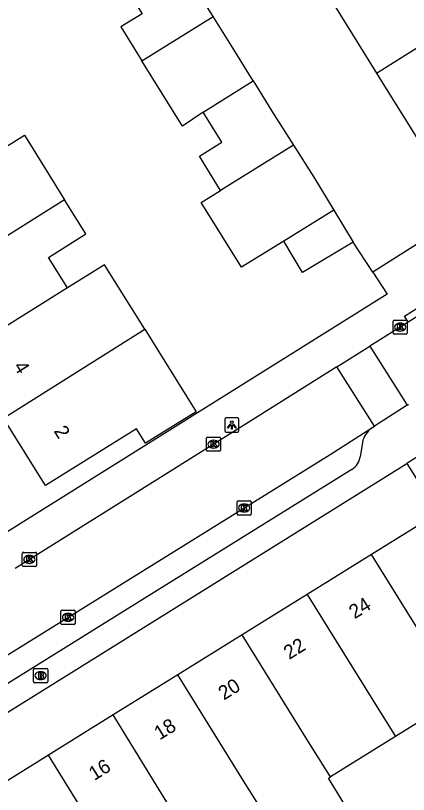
# Model space of a CAD drawing. Extents: x 157767 to 159171, y 387842 to 389425.
# Drawn here: x 158390.1 to 158417.9, y 388199.8 to 388255 of the extents above; entities that cross this region are included whole.
import ezdxf

# ---------------------------------------------------------------- set-up
doc = ezdxf.new("R2010")
doc.units = 0
for name, color, linetype in [('IMGEO_Brandkraan', 7, 'Continuous'), ('IMGEO_Kolk', 7, 'Continuous'), ('IMGEO_Lichtpunt', 7, 'Continuous'), ('IMGEO_Pand', 7, 'Continuous'), ('IMGEO_Pand_nummerreeks', 7, 'Continuous'), ('IMGEO_Rijbaan_lokaal_open', 7, 'Continuous'), ('IMGEO_Voetpad_open', 7, 'Continuous')]:
    doc.layers.add(name, color=color, linetype=linetype)

msp = doc.modelspace()

# ---------------------------------------------------------------- linework, layer by layer
at = {"layer": 'IMGEO_Brandkraan'}
for p, q in [((158391.344, 388207.786), (158391.344, 388208.638)), ((158391.419, 388208.712), (158392.271, 388208.712)), ((158391.832, 388208.492), (158391.857, 388208.492)), ((158392.345, 388208.638), (158392.345, 388207.786)), ((158391.855, 388207.932), (158391.83, 388207.932)), ((158392.271, 388207.712), (158391.419, 388207.712))]:
    msp.add_line(p, q, dxfattribs=at)
for points in [[(158391.344, 388207.786), (158391.344, 388208.638)], [(158391.419, 388208.712), (158392.271, 388208.712)], [(158391.692, 388208.412), (158391.692, 388208.012), (158391.905, 388208.012)], [(158391.923, 388208.412), (158391.692, 388208.412)], [(158391.871, 388208.331), (158391.817, 388208.331), (158391.817, 388208.255)], [(158392.345, 388208.638), (158392.345, 388207.786)], [(158391.817, 388208.255), (158391.87, 388208.255)], [(158391.879, 388208.179), (158391.817, 388208.179), (158391.817, 388208.098)], [(158391.817, 388208.098), (158391.879, 388208.098)], [(158392.271, 388207.712), (158391.419, 388207.712)]]:
    msp.add_lwpolyline(points, dxfattribs=at)
for centre, radius, start, end in [((158391.421, 388208.636), 0.0765, 91.552, 178.448), ((158391.421, 388208.636), 0.0765, 91.552, 178.448), ((158391.872, 388208.293), 0.0379, 267.8285, 90.9355), ((158391.927, 388208.267), 0.145, 59.4692, 91.5367), ((158391.952, 388208.314), 0.0922, 285.5137, 58.1501), ((158392.269, 388208.636), 0.0765, 1.552, 88.448), ((158392.269, 388208.636), 0.0765, 1.552, 88.448), ((158391.421, 388207.788), 0.0765, 181.552, 268.448), ((158391.421, 388207.788), 0.0765, 181.552, 268.448), ((158391.88, 388208.138), 0.0404, 269.8759, 90.5077), ((158391.911, 388208.263), 0.251, 268.6676, 293.5347), ((158391.957, 388208.122), 0.105, 301.3115, 78.989), ((158392.269, 388207.788), 0.0765, 271.552, 358.448), ((158392.269, 388207.788), 0.0765, 271.552, 358.448)]:
    msp.add_arc(centre, radius, start, end, dxfattribs=at)
for centre, major_axis, ratio, start_param, end_param in [((158391.831, 388208.212), (-0.387, 0.002), 0.722429, 4.712389, 7.853982), ((158391.856, 388208.212), (-0.39, 0.002), 0.717154, 1.570796, 4.712389)]:
    msp.add_ellipse(centre, major_axis=major_axis, ratio=ratio, start_param=start_param, end_param=end_param, dxfattribs=at)
at = {"layer": 'IMGEO_Kolk'}
for p, q in [((158416.837, 388232.495), (158416.837, 388233.347)), ((158416.912, 388233.421), (158417.764, 388233.421)), ((158417.325, 388233.201), (158417.35, 388233.201)), ((158417.838, 388233.347), (158417.838, 388232.495)), ((158417.348, 388232.641), (158417.323, 388232.641)), ((158417.764, 388232.421), (158416.912, 388232.421)), ((158403.607, 388224.196), (158403.607, 388225.048)), ((158403.682, 388225.122), (158404.534, 388225.122)), ((158404.095, 388224.902), (158404.12, 388224.902)), ((158404.608, 388225.048), (158404.608, 388224.196)), ((158404.118, 388224.342), (158404.093, 388224.342)), ((158404.534, 388224.122), (158403.682, 388224.122)), ((158405.775, 388219.673), (158405.775, 388220.525)), ((158405.85, 388220.599), (158406.702, 388220.599)), ((158406.776, 388220.525), (158406.776, 388219.673)), ((158406.263, 388220.379), (158406.288, 388220.379)), ((158406.702, 388219.599), (158405.85, 388219.599)), ((158406.286, 388219.819), (158406.261, 388219.819)), ((158390.546, 388216.027), (158390.546, 388216.879)), ((158390.621, 388216.953), (158391.473, 388216.953)), ((158391.034, 388216.733), (158391.059, 388216.733)), ((158391.547, 388216.879), (158391.547, 388216.027)), ((158391.057, 388216.173), (158391.032, 388216.173)), ((158391.473, 388215.953), (158390.621, 388215.953)), ((158393.285, 388211.917), (158393.285, 388212.769)), ((158393.36, 388212.843), (158394.212, 388212.843)), ((158394.286, 388212.769), (158394.286, 388211.917)), ((158393.773, 388212.623), (158393.798, 388212.623)), ((158394.212, 388211.843), (158393.36, 388211.843)), ((158393.796, 388212.063), (158393.771, 388212.063))]:
    msp.add_line(p, q, dxfattribs=at)
for points in [[(158416.837, 388232.495), (158416.837, 388233.347)], [(158416.912, 388233.421), (158417.764, 388233.421)], [(158417.838, 388233.347), (158417.838, 388232.495)], [(158417.158, 388233.121), (158417.281, 388233.121), (158417.281, 388232.97), (158417.411, 388233.121), (158417.575, 388233.121), (158417.429, 388232.97), (158417.582, 388232.721), (158417.43, 388232.721), (158417.345, 388232.885), (158417.281, 388232.818), (158417.281, 388232.721), (158417.158, 388232.721), (158417.158, 388233.121)], [(158417.764, 388232.421), (158416.912, 388232.421)], [(158403.607, 388224.196), (158403.607, 388225.048)], [(158403.682, 388225.122), (158404.534, 388225.122)], [(158404.608, 388225.048), (158404.608, 388224.196)], [(158403.928, 388224.822), (158404.051, 388224.822), (158404.051, 388224.671), (158404.181, 388224.822), (158404.345, 388224.822), (158404.199, 388224.671), (158404.352, 388224.422), (158404.2, 388224.422), (158404.115, 388224.586), (158404.051, 388224.519), (158404.051, 388224.422), (158403.928, 388224.422), (158403.928, 388224.822)], [(158404.534, 388224.122), (158403.682, 388224.122)], [(158405.775, 388219.673), (158405.775, 388220.525)], [(158405.85, 388220.599), (158406.702, 388220.599)], [(158406.776, 388220.525), (158406.776, 388219.673)], [(158406.096, 388220.299), (158406.219, 388220.299), (158406.219, 388220.148), (158406.349, 388220.299), (158406.513, 388220.299), (158406.367, 388220.148), (158406.52, 388219.899), (158406.368, 388219.899), (158406.283, 388220.063), (158406.219, 388219.996), (158406.219, 388219.899), (158406.096, 388219.899), (158406.096, 388220.299)], [(158406.702, 388219.599), (158405.85, 388219.599)], [(158390.546, 388216.027), (158390.546, 388216.879)], [(158390.621, 388216.953), (158391.473, 388216.953)], [(158390.867, 388216.653), (158390.99, 388216.653), (158390.99, 388216.502), (158391.12, 388216.653), (158391.284, 388216.653), (158391.138, 388216.502), (158391.291, 388216.253), (158391.139, 388216.253), (158391.054, 388216.417), (158390.99, 388216.35), (158390.99, 388216.253), (158390.867, 388216.253), (158390.867, 388216.653)], [(158391.547, 388216.879), (158391.547, 388216.027)], [(158391.473, 388215.953), (158390.621, 388215.953)], [(158393.285, 388211.917), (158393.285, 388212.769)], [(158393.36, 388212.843), (158394.212, 388212.843)], [(158394.286, 388212.769), (158394.286, 388211.917)], [(158393.606, 388212.543), (158393.729, 388212.543), (158393.729, 388212.392), (158393.859, 388212.543), (158394.023, 388212.543), (158393.877, 388212.392), (158394.03, 388212.143), (158393.878, 388212.143), (158393.793, 388212.307), (158393.729, 388212.24), (158393.729, 388212.143), (158393.606, 388212.143), (158393.606, 388212.543)], [(158394.212, 388211.843), (158393.36, 388211.843)]]:
    msp.add_lwpolyline(points, dxfattribs=at)
for centre, start, end in [((158416.914, 388233.345), 91.552, 178.448), ((158416.914, 388233.345), 91.552, 178.448), ((158417.762, 388233.345), 1.552, 88.448), ((158417.762, 388233.345), 1.552, 88.448), ((158416.914, 388232.497), 181.552, 268.448), ((158416.914, 388232.497), 181.552, 268.448), ((158417.762, 388232.497), 271.552, 358.448), ((158417.762, 388232.497), 271.552, 358.448), ((158403.684, 388225.046), 91.552, 178.448), ((158403.684, 388225.046), 91.552, 178.448), ((158404.532, 388225.046), 1.552, 88.448), ((158404.532, 388225.046), 1.552, 88.448), ((158403.684, 388224.198), 181.552, 268.448), ((158403.684, 388224.198), 181.552, 268.448), ((158404.532, 388224.198), 271.552, 358.448), ((158404.532, 388224.198), 271.552, 358.448), ((158405.852, 388220.523), 91.552, 178.448), ((158405.852, 388220.523), 91.552, 178.448), ((158406.7, 388220.523), 1.552, 88.448), ((158406.7, 388220.523), 1.552, 88.448), ((158405.852, 388219.675), 181.552, 268.448), ((158405.852, 388219.675), 181.552, 268.448), ((158406.7, 388219.675), 271.552, 358.448), ((158406.7, 388219.675), 271.552, 358.448), ((158390.623, 388216.877), 91.552, 178.448), ((158390.623, 388216.877), 91.552, 178.448), ((158391.471, 388216.877), 1.552, 88.448), ((158391.471, 388216.877), 1.552, 88.448), ((158390.623, 388216.029), 181.552, 268.448), ((158390.623, 388216.029), 181.552, 268.448), ((158391.471, 388216.029), 271.552, 358.448), ((158391.471, 388216.029), 271.552, 358.448), ((158393.362, 388212.767), 91.552, 178.448), ((158393.362, 388212.767), 91.552, 178.448), ((158394.21, 388212.767), 1.552, 88.448), ((158394.21, 388212.767), 1.552, 88.448), ((158393.362, 388211.919), 181.552, 268.448), ((158393.362, 388211.919), 181.552, 268.448), ((158394.21, 388211.919), 271.552, 358.448), ((158394.21, 388211.919), 271.552, 358.448)]:
    msp.add_arc(centre, 0.0765, start, end, dxfattribs=at)
for centre, major_axis, ratio, start_param, end_param in [((158417.324, 388232.921), (-0.387, 0.002), 0.722429, 4.712389, 7.853982), ((158417.349, 388232.921), (-0.39, 0.002), 0.717154, 1.570796, 4.712389), ((158404.094, 388224.622), (-0.387, 0.002), 0.722429, 4.712389, 7.853982), ((158404.119, 388224.622), (-0.39, 0.002), 0.717154, 1.570796, 4.712389), ((158406.262, 388220.099), (-0.387, 0.002), 0.722429, 4.712389, 7.853982), ((158406.287, 388220.099), (-0.39, 0.002), 0.717154, 1.570796, 4.712389), ((158391.033, 388216.453), (-0.387, 0.002), 0.722429, 4.712389, 7.853982), ((158391.058, 388216.453), (-0.39, 0.002), 0.717154, 1.570796, 4.712389), ((158393.772, 388212.343), (-0.387, 0.002), 0.722429, 4.712389, 7.853982), ((158393.797, 388212.343), (-0.39, 0.002), 0.717154, 1.570796, 4.712389)]:
    msp.add_ellipse(centre, major_axis=major_axis, ratio=ratio, start_param=start_param, end_param=end_param, dxfattribs=at)
at = {"layer": 'IMGEO_Lichtpunt'}
for p, q in [((158404.904, 388226.384), (158404.904, 388225.577)), ((158404.904, 388226.384), (158404.904, 388225.577)), ((158405.806, 388226.479), (158404.998, 388226.479)), ((158405.806, 388226.479), (158404.998, 388226.479)), ((158405.9, 388225.577), (158405.9, 388226.384)), ((158405.9, 388225.577), (158405.9, 388226.384)), ((158404.998, 388225.483), (158405.806, 388225.483)), ((158404.998, 388225.483), (158405.806, 388225.483))]:
    msp.add_line(p, q, dxfattribs=at)
for points in [[(158405.278, 388226.048), (158405.317, 388226.02), (158405.129, 388225.758), (158405.091, 388225.785), (158405.278, 388226.048)], [(158405.38, 388226), (158405.427, 388226), (158405.427, 388225.678), (158405.38, 388225.678), (158405.38, 388226)], [(158405.49, 388226.02), (158405.528, 388226.047), (158405.715, 388225.785), (158405.676, 388225.757), (158405.49, 388226.02)]]:
    msp.add_lwpolyline(points, dxfattribs=at)
msp.add_circle((158405.403, 388226.182), 0.0994, dxfattribs=at)
for centre, start, end in [((158404.998, 388226.384), 90, 180), ((158404.998, 388226.384), 90, 180), ((158405.806, 388226.384), 0, 90), ((158405.806, 388226.384), 0, 90), ((158404.998, 388225.577), 180, 270), ((158404.998, 388225.577), 180, 270), ((158405.806, 388225.577), 270, 0), ((158405.806, 388225.577), 270, 360)]:
    msp.add_arc(centre, 0.0946, start, end, dxfattribs=at)
at = {"layer": 'IMGEO_Pand'}
for points in [[(158404.073, 388254.947), (158402.585, 388257.334), (158401.2, 388259.57)], [(158397.674, 388257.341), (158399.039, 388255.137), (158397.539, 388254.208), (158399.03, 388251.801)], [(158399.03, 388251.801), (158404.073, 388254.947)], [(158406.904, 388250.391), (158405.493, 388252.67), (158404.073, 388254.947)], [(158415.649, 388250.918), (158420.487, 388253.952)], [(158403.364, 388248.157), (158401.906, 388247.159), (158399.03, 388251.801)], [(158415.649, 388250.918), (158416.225, 388250), (158420.293, 388243.511)], [(158403.364, 388248.157), (158406.904, 388250.391)], [(158406.904, 388250.391), (158407.146, 388250), (158408.242, 388248.231), (158409.776, 388245.822)], [(158404.607, 388242.617), (158403.102, 388245.048), (158404.683, 388246.027), (158403.364, 388248.157)], [(158388.037, 388244.868), (158390.698, 388246.527), (158393.545, 388241.958)], [(158409.776, 388245.822), (158404.607, 388242.617)], [(158409.776, 388245.822), (158411.227, 388243.544), (158412.627, 388241.224)], [(158409.078, 388239.024), (158406.087, 388237.17), (158403.237, 388241.768), (158404.607, 388242.617)], [(158393.545, 388241.958), (158383.495, 388235.633)], [(158393.75, 388235.701), (158392.399, 388237.869), (158395.06, 388239.527), (158393.545, 388241.958)], [(158412.627, 388241.224), (158409.078, 388239.024)], [(158412.627, 388241.224), (158413.997, 388238.952)], [(158413.997, 388238.952), (158410.422, 388236.796), (158409.078, 388239.024)], [(158399.223, 388232.788), (158396.384, 388237.343), (158393.75, 388235.701)], [(158393.75, 388235.701), (158386.333, 388231.08)], [(158389.207, 388226.468), (158399.223, 388232.788)], [(158399.223, 388232.788), (158400.234, 388231.167), (158402.877, 388226.923), (158399.287, 388224.686), (158398.641, 388225.721), (158392.182, 388221.695), (158389.207, 388226.468)], [(158420.027, 388219.737), (158415.31, 388216.807)], [(158415.31, 388216.807), (158410.734, 388213.964)], [(158421.577, 388206.738), (158415.31, 388216.807)], [(158410.734, 388213.964), (158406.146, 388211.114)], [(158410.734, 388213.964), (158415.39, 388206.47), (158417.003, 388203.897)], [(158406.146, 388211.114), (158401.562, 388208.266)], [(158412.399, 388201.036), (158410.79, 388203.6), (158406.146, 388211.114)], [(158401.562, 388208.266), (158396.991, 388205.427)], [(158409.46, 388195.578), (158407.832, 388198.199), (158406.23, 388200.76), (158401.562, 388208.266)], [(158421.577, 388206.738), (158417.003, 388203.897)], [(158396.991, 388205.427), (158392.399, 388202.574)], [(158403.139, 388195.284), (158403.223, 388195.336), (158401.62, 388197.89), (158396.991, 388205.427)], [(158417.003, 388203.897), (158412.399, 388201.036)], [(158392.399, 388202.574), (158387.786, 388199.708)], [(158398.649, 388192.494), (158397.06, 388195.04), (158392.399, 388202.574)], [(158409.46, 388195.578), (158413.876, 388198.321), (158412.248, 388200.942), (158412.399, 388201.036)]]:
    msp.add_lwpolyline(points, dxfattribs=at)
at = {"layer": 'IMGEO_Rijbaan_lokaal_open'}
for points in [[(158410.246, 388259.665), (158415.649, 388250.918)], [(158421.862, 388240.906), (158415.402, 388236.809)], [(158415.402, 388236.809), (158413.997, 388238.952)], [(158422.86, 388236.388), (158420.167, 388234.695), (158417.904, 388233.275)], [(158417.904, 388233.275), (158415.193, 388231.574)], [(158412.854, 388230.106), (158415.193, 388231.574)], [(158415.193, 388231.574), (158417.846, 388227.379)], [(158412.854, 388230.106), (158405.582, 388225.543), (158390.034, 388215.818)], [(158415.518, 388225.895), (158412.854, 388230.106)], [(158417.846, 388227.379), (158415.518, 388225.895)], [(158417.846, 388227.379), (158417.945, 388227.442)], [(158378.471, 388202.756), (158387.898, 388208.694), (158399.018, 388215.587), (158412.373, 388223.892), (158415.34, 388225.782)], [(158415.34, 388225.782), (158415.518, 388225.895)]]:
    msp.add_lwpolyline(points, dxfattribs=at)
at = {"layer": 'IMGEO_Voetpad_open'}
for points in [[(158415.402, 388236.809), (158416.422, 388235.255), (158388.292, 388217.678)], [(158417.904, 388233.275), (158417.639, 388233.698), (158422.595, 388236.811), (158422.86, 388236.388)], [(158420.5, 388224.955), (158417.818, 388223.257)], [(158414.664, 388224.744), (158414.509, 388223.735)], [(158378.277, 388198.624), (158417.818, 388223.257)], [(158417.818, 388223.257), (158420.027, 388219.737)], [(158413.922, 388222.836), (158399.927, 388214.124), (158388.815, 388207.236), (158381.889, 388202.818)]]:
    msp.add_lwpolyline(points, dxfattribs=at)
for centre, radius, start, end in [((158416.243, 388224.455), 1.606, 124.2372, 169.6142), ((158413.227, 388223.931), 1.297, 302.399, 351.3161)]:
    msp.add_arc(centre, radius, start, end, dxfattribs=at)

# ---------------------------------------------------------------- texts
at = {"layer": 'IMGEO_Pand_nummerreeks'}
for s, rotation, p in [('4', 301.9324, (158389.891, 388230.136)), ('2', 301.9324, (158392.746, 388225.555)), ('24', 31.8496, (158414.105, 388212.198)), ('22', 31.8496, (158409.47, 388209.318)), ('20', 31.8507, (158404.841, 388206.442)), ('18', 31.8507, (158400.285, 388203.612)), ('16', 31.8507, (158395.65, 388200.733))]:
    msp.add_text(s, height=1, rotation=rotation, dxfattribs=at).set_placement(p)

doc.saveas('drawing.dxf')
